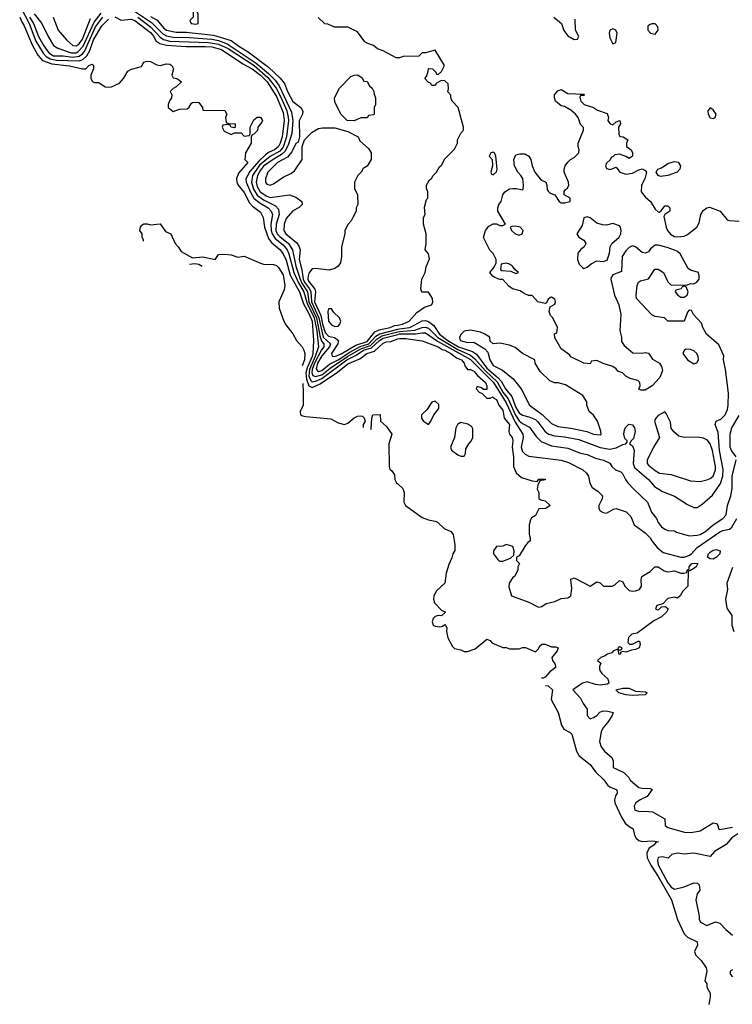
# Model space of a CAD drawing. Header units: inches. Extents: x 2380053 to 2584298, y 380219 to 546618.
# Tile 322 of 656: x 2517662 to 2522068, y 427924 to 434014. Entities that reach past the tile are written whole.
import ezdxf

# ---------------------------------------------------------------- set-up
doc = ezdxf.new("R2010")
doc.units = ezdxf.units.IN
doc.header["$MEASUREMENT"] = 0
for name, color, linetype in [('C5413', 7, 'Continuous'), ('C5422', 7, 'Continuous'), ('C5423', 7, 'Continuous')]:
    doc.layers.add(name, color=color, linetype=linetype)

msp = doc.modelspace()

# ---------------------------------------------------------------- linework, layer by layer
at = {"layer": 'C5413', "color": 2}
for points, elevation in [([(2517669.4, 434090), (2517719.8, 433990), (2517762.1, 433882.1), (2517806.6, 433806.6), (2517826.2, 433786.2), (2517850, 433772.2), (2517890, 433763.6), (2518030, 433759.4), (2518052.3, 433767.7), (2518076.8, 433790), (2518096, 433824), (2518118.4, 433890), (2518170, 433975.8), (2518210, 434017.6)], 26), ([(2518310, 434107.1), (2518476.3, 433996.3), (2518546.5, 433926.5), (2518570, 433913.4), (2518610, 433905), (2518710, 433904.6), (2518850, 433893.8), (2518890, 433885.2), (2518944.6, 433864.6), (2519124.2, 433744.2), (2519201, 433681), (2519240.3, 433640.3), (2519265.7, 433605.7), (2519342.8, 433442.8), (2519350.2, 433390.2), (2519343.5, 433310), (2519321.7, 433238.3), (2519301.2, 433198.8), (2519280.4, 433179.6), (2519227.9, 433150), (2519170, 433108.6), (2519150, 433084), (2519131.2, 433050), (2519124.6, 433010), (2519130, 432983), (2519149.2, 432950), (2519190, 432922.2), (2519210, 432914.9), (2519330, 432930.4), (2519370, 432915.5), (2519406.8, 432890), (2519407.3, 432870), (2519390, 432852.7), (2519350, 432832.7), (2519310, 432783.7), (2519296, 432750), (2519294.6, 432710), (2519307, 432690), (2519374.9, 432634.9), (2519390.5, 432610), (2519394.9, 432590), (2519390.3, 432530), (2519406.8, 432466.8), (2519415.3, 432410), (2519422.7, 432390), (2519453.7, 432350), (2519462.5, 432330), (2519465.5, 432270), (2519510.7, 432170.7), (2519538.9, 432050), (2519584.2, 432010), (2519578, 431990), (2519530, 431935.5), (2519503.4, 431890), (2519494.7, 431854.7), (2519502.4, 431842.4), (2519510, 431838.2), (2519530, 431844.8), (2519577, 431883), (2519630, 431910.1), (2519702.2, 431957.8), (2519766.6, 431993.4), (2519820.2, 432010), (2519863.9, 432056.1), (2519888.1, 432071.9), (2520000, 432099.8)], 34), ([(2517661.6, 434030), (2517675.9, 433995.9), (2517690, 433976.3), (2517738.8, 433858.8), (2517773.6, 433793.6), (2517802.3, 433762.3), (2517860.5, 433740.5), (2517970, 433728.5), (2518049.4, 433710.6), (2518070, 433711), (2518089, 433730), (2518110, 433738), (2518118, 433730), (2518118, 433710), (2518102, 433670), (2518102, 433650), (2518111.6, 433631.6), (2518124.7, 433624.7), (2518150, 433624.7), (2518190, 433598), (2518210, 433596), (2518230, 433598.8), (2518277.7, 433622.3), (2518303.7, 433650), (2518330, 433696), (2518352.9, 433707.1), (2518415.3, 433724.7), (2518430, 433752), (2518450, 433758), (2518470, 433754.8), (2518510, 433734.8), (2518530, 433730.8), (2518570, 433741), (2518590, 433738), (2518602, 433730), (2518612, 433710), (2518602, 433670), (2518610, 433654), (2518634, 433650), (2518662, 433630), (2518630, 433598), (2518610, 433588), (2518592, 433570), (2518602, 433550), (2518601, 433530), (2518587.7, 433512.3), (2518578.8, 433490), (2518578.8, 433470), (2518610, 433446.8), (2518650, 433461), (2518696.4, 433463.6), (2518710, 433474), (2518723.1, 433496.9), (2518730, 433502), (2518750, 433504.7), (2518770, 433502), (2518792, 433470), (2518794, 433454), (2518930, 433452), (2518942, 433430), (2518934, 433410), (2518938, 433378), (2518952.7, 433372.7), (2518994, 433370), (2518994, 433350), (2518990, 433346), (2518968.4, 433348.4), (2518962, 433362), (2518950, 433366), (2518918, 433362), (2518914, 433350), (2518925.4, 433325.4), (2518970, 433304.7), (2518990, 433314), (2519030, 433314), (2519050, 433294), (2519082, 433298), (2519086, 433310), (2519086, 433350), (2519110, 433394), (2519130, 433412), (2519150, 433412), (2519162, 433390), (2519159.6, 433380.4), (2519134, 433350), (2519131.1, 433328.9), (2519110, 433306), (2519098, 433302), (2519092.7, 433287.3), (2519092, 433250), (2519058, 433190), (2519054, 433150), (2519071.3, 433130), (2519014.9, 433065.1), (2519002, 433030), (2519004, 433010), (2519013.4, 432990), (2519050, 432944.9), (2519081.8, 432881.8), (2519101, 432861), (2519150, 432822.8), (2519167.7, 432790), (2519176, 432730), (2519201, 432661), (2519217.2, 432637.2), (2519270, 432593.4), (2519290, 432566.4), (2519310, 432526), (2519334.8, 432434.8), (2519392.5, 432330), (2519415.7, 432255.7), (2519450, 432196.5), (2519470, 432150.3), (2519478, 432030), (2519474.1, 431950), (2519470.1, 431930), (2519438.4, 431861.6), (2519431.4, 431830), (2519434.1, 431790), (2519450, 431748.8), (2519470, 431739.1), (2519519, 431761), (2519625.7, 431834.3), (2519690, 431885.3), (2519764, 431916), (2519807.3, 431950), (2519856.2, 431963.8), (2519910, 432012.8), (2519930, 432021.7), (2519955.5, 432024.5), (2520000, 432039.7)], 22), ([(2517723, 434030), (2517747.4, 433990), (2517778, 433910), (2517810, 433851.8), (2517840.7, 433810), (2517870, 433791.1), (2517930, 433789.5), (2517990, 433781.3), (2518030, 433787.4), (2518050, 433802.6), (2518061.8, 433818.2), (2518129.3, 433970), (2518175.4, 434030)], 30), ([(2517750.4, 434050), (2517799.3, 433990), (2517837.1, 433910), (2517870, 433854.8), (2517897, 433837), (2517980.7, 433810), (2518010, 433809.4), (2518023.3, 433816.7), (2518053.6, 433850), (2518121.7, 433998.3), (2518166.3, 434053.7)], 34), ([(2517868.2, 434030), (2517899.5, 433950), (2517950.5, 433890), (2517990, 433854.4), (2518010, 433852), (2518030, 433865.3), (2518050, 433893.7), (2518098.8, 434021.2)], 38), ([(2518250, 434031.4), (2518290, 434010.5), (2518350, 434016.9), (2518374, 434010), (2518470, 433935.5), (2518491.1, 433910), (2518503, 433883), (2518527.1, 433867.1), (2518570, 433857.3), (2518690, 433848), (2518810.9, 433849.1), (2518850, 433845.2), (2518910.3, 433830), (2519041.8, 433741.8), (2519098.5, 433710), (2519150.2, 433670), (2519190.9, 433630), (2519250, 433538), (2519290, 433440.5), (2519296.1, 433390), (2519284.3, 433290), (2519273.1, 433250), (2519261.6, 433230), (2519238, 433210), (2519204.6, 433195.4), (2519181.2, 433178.8), (2519140.2, 433139.8), (2519085.2, 433074.8), (2519059.7, 433030), (2519062.6, 433010), (2519087.9, 432947.9), (2519109.6, 432909.6), (2519143, 432883), (2519197.4, 432850), (2519217.4, 432830), (2519225.3, 432810), (2519214.6, 432750), (2519216.8, 432710), (2519223, 432690), (2519241.6, 432661.6), (2519290, 432622.2), (2519314.8, 432590), (2519325.6, 432565.6), (2519356.6, 432450), (2519386.2, 432386.2), (2519419.3, 432330), (2519438.4, 432258.4), (2519481.6, 432170), (2519498.7, 432090), (2519508.7, 431991.3), (2519488.7, 431930), (2519452.8, 431850), (2519448.8, 431810), (2519462.1, 431782.1), (2519470, 431775), (2519490, 431777.5), (2519530, 431795.1), (2519685, 431910), (2519741.8, 431938.2), (2519788.2, 431970), (2519836.5, 431983.5), (2519885.9, 432030), (2519910, 432044.6), (2520000, 432067.5)], 26), ([(2518392, 434030), (2518470.5, 433970.5), (2518530, 433906.2), (2518550.7, 433890.7), (2518590, 433881.6), (2518830, 433873.8), (2518890, 433863.3), (2518950, 433835.9), (2519110.4, 433730.4), (2519196.4, 433656.4), (2519246.9, 433590), (2519278.9, 433530), (2519312.5, 433450), (2519322.5, 433410), (2519322.9, 433390), (2519310.8, 433290), (2519290, 433225.3), (2519270, 433201), (2519210, 433168.4), (2519145.2, 433114.8), (2519100.5, 433050), (2519094.4, 433010), (2519106.5, 432966.5), (2519130, 432928.3), (2519170, 432899), (2519243.4, 432863.4), (2519262, 432842), (2519266.2, 432810), (2519246.7, 432750), (2519246.2, 432710), (2519254.4, 432690), (2519270, 432672.6), (2519323.2, 432630), (2519347.6, 432590), (2519368.8, 432488.8), (2519395.7, 432410), (2519405.4, 432385.4), (2519440.4, 432330), (2519450.1, 432270), (2519497, 432170), (2519518.8, 432050), (2519530, 432023.6), (2519542.2, 432010), (2519542.6, 431990), (2519528.3, 431971.7), (2519483.8, 431890), (2519470.6, 431850), (2519468.6, 431830), (2519473.7, 431813.7), (2519490, 431806.3), (2519530, 431817.8), (2519580.8, 431859.2), (2519688.3, 431931.7), (2519770, 431977.7), (2519830, 431999), (2519870, 432038.5), (2519901.1, 432058.9), (2520000, 432083)], 30), ([(2518470, 434032.8), (2518511, 434011), (2518550, 433964), (2518570, 433949.2), (2518630, 433937.3), (2518690, 433936.9), (2518858.9, 433918.9), (2518970, 433885.8), (2519017, 433850), (2519075.2, 433815.2), (2519199.4, 433719.4), (2519272.7, 433652.7), (2519299.3, 433619.3), (2519316.9, 433570), (2519350, 433508.4), (2519400.5, 433470), (2519412.3, 433447.7), (2519410.4, 433430), (2519390, 433388), (2519391.1, 433288.9), (2519383.5, 433256.5), (2519370, 433248.7), (2519343.6, 433196.4), (2519316.5, 433163.5), (2519255.5, 433130), (2519196.3, 433070), (2519180.5, 433030), (2519180.7, 433010), (2519190, 432996), (2519210, 432991), (2519230, 432998.8), (2519290, 433041), (2519337.5, 433062.5), (2519360.2, 433079.8), (2519408.7, 433150), (2519408, 433230), (2519422, 433270), (2519470, 433318), (2519510, 433341), (2519534.6, 433345.4), (2519610, 433344.7), (2519690, 433322), (2519754, 433290), (2519765.4, 433265.4), (2519818, 433218), (2519834, 433190), (2519834, 433150), (2519811.1, 433108.9), (2519785.4, 433094.6), (2519774, 433070), (2519752, 433050), (2519732, 433010), (2519732, 432970), (2519751.3, 432930), (2519752, 432870), (2519742, 432850), (2519742, 432830), (2519722, 432790), (2519710.9, 432769.1), (2519692, 432750), (2519671.3, 432710), (2519671.1, 432688.9), (2519651.3, 432610), (2519651, 432550), (2519644.7, 432510), (2519630.7, 432489.3), (2519610, 432475.3), (2519574.8, 432465.2), (2519490, 432475.1), (2519470, 432472.7), (2519450, 432446), (2519444.7, 432430), (2519444.2, 432410), (2519450, 432395.5), (2519487.3, 432347.3), (2519491.3, 432330), (2519485.2, 432270), (2519524.6, 432184.6), (2519533.3, 432130), (2519550, 432080.3), (2519570, 432057.5), (2519608.4, 432048.4), (2519632, 432030), (2519628.9, 432010), (2519590.4, 431950), (2519594, 431934), (2519610, 431930.4), (2519650, 431948.3), (2519739.1, 432000.9), (2519810, 432022.9), (2519857.3, 432082.7), (2519884.6, 432095.4), (2519952, 432110), (2519978.2, 432121.8), (2520000, 432125.4)], 38), ([(2520000, 433778), (2519990, 433778), (2519910, 433822), (2519874.6, 433834.6), (2519850, 433855.3), (2519808.4, 433868.4), (2519796.4, 433876.4), (2519750, 433938), (2519690, 433968), (2519608.4, 433968.4), (2519567.3, 433987.3), (2519548.4, 433988.4), (2519507.3, 434027.3)], 38), ([(2518426.5, 432643.5), (2518428, 432650), (2518418, 432670), (2518418, 432690), (2518404, 432710), (2518408.4, 432731.6), (2518416.4, 432743.6), (2518430, 432750.8), (2518450.7, 432750.7), (2518470, 432744.7), (2518530, 432751.3), (2518564, 432704), (2518596, 432690), (2518622, 432630), (2518642, 432610), (2518659.6, 432579.6), (2518730, 432542), (2518793.2, 432546.8), (2518870, 432531.3), (2518890, 432562), (2518930, 432564.7), (2518970, 432558.8), (2519010, 432546), (2519050, 432550.7), (2519150, 432507.7), (2519170, 432502), (2519230, 432500.7), (2519250, 432494), (2519262, 432482), (2519290, 432436), (2519302, 432370), (2519296.7, 432343.3), (2519264.9, 432270), (2519266.8, 432230), (2519294, 432150), (2519306.6, 432126.6), (2519350.4, 432070.4), (2519373.4, 432030), (2519408, 431990), (2519419.3, 431970), (2519423.8, 431950), (2519422.4, 431910), (2519407.4, 431872.7)], 18), ([(2518789.3, 432487), (2518770, 432499), (2518744.7, 432504.7), (2518712, 432500)], 18), ([(2519412.5, 431764.6), (2519414, 431710), (2519413.4, 431630), (2519396.3, 431590), (2519398.8, 431570), (2519410, 431563), (2519430, 431559.3), (2519584.5, 431544.5), (2519630, 431520.7), (2519670, 431511), (2519690, 431518), (2519730, 431551), (2519750, 431561), (2519770, 431564.7), (2519782, 431562), (2519791.6, 431551.6), (2519798, 431530), (2519784.7, 431510), (2519784.7, 431491.1)], 18), ([(2519832.3, 431479.8), (2519834.6, 431485.4), (2519838, 431550), (2519846, 431570), (2519890, 431572), (2519892, 431530), (2519930, 431498), (2519962.8, 431450), (2519944.9, 431390), (2519946, 431250), (2519950, 431234), (2519963.6, 431223.6), (2519979.6, 431199.6), (2519982, 431170), (2519992, 431150), (2520000, 431142.4)], 18)]:
    msp.add_lwpolyline(points, dxfattribs=dict(at, elevation=elevation))
for points, elevation in [([(2518750, 434078), (2518734, 434070), (2518734, 434030), (2518714, 434010), (2518722, 433990), (2518750, 433986), (2518766, 433990), (2518766, 434050)], 42), ([(2519730, 433388), (2519686, 433390), (2519648, 433430), (2519610, 433506), (2519608.7, 433530), (2519638, 433590), (2519710, 433662), (2519730, 433671.3), (2519750, 433672), (2519776.9, 433656.9), (2519790, 433634), (2519811.1, 433631.1), (2519825.4, 433605.4), (2519842, 433590), (2519852, 433570), (2519852.7, 433552.7), (2519862, 433530), (2519862, 433490), (2519854, 433470), (2519854, 433430), (2519850, 433426), (2519818, 433422), (2519810, 433406), (2519770, 433406)], 38), ([(2519590, 432226), (2519570, 432226), (2519566, 432210), (2519571.3, 432150), (2519590, 432126), (2519610, 432116), (2519630, 432118), (2519642, 432130), (2519648, 432150), (2519638, 432170), (2519603.1, 432203.1)], 42)]:
    msp.add_lwpolyline(points, close=True, dxfattribs=dict(at, elevation=elevation))
at = {"layer": 'C5422', "color": 2}
for points, elevation in [([(2520963.5, 430000), (2520939.3, 429980.7), (2520910, 429947.6), (2520898.2, 429941.8), (2520887.8, 429941.1)], 18), ([(2521247.1, 430000), (2521248.1, 429988.1), (2521261, 429970), (2521297.3, 429937.3), (2521304.7, 429910), (2521296.3, 429903.7), (2521250, 429898.4), (2521222.4, 429902.4), (2521170, 429919), (2521142, 429910), (2521082, 429870), (2521130, 429818), (2521145.5, 429785.5), (2521170.8, 429750), (2521171, 429710), (2521190, 429691), (2521210, 429698.8), (2521230, 429711), (2521249.5, 429730.5), (2521270, 429738.8), (2521298, 429738), (2521332, 429730), (2521324.7, 429710), (2521298.8, 429670), (2521267, 429633), (2521257.1, 429610), (2521246, 429550), (2521256.7, 429516.7), (2521277.3, 429490), (2521322.8, 429450), (2521330.7, 429430), (2521332, 429390), (2521397.3, 429357.3), (2521427.3, 429327.3), (2521436, 429310), (2521490, 429265.5), (2521510, 429260.5), (2521559.8, 429259.8), (2521572, 429252), (2521541, 429210), (2521498, 429190), (2521471.3, 429170), (2521462, 429150), (2521465.4, 429125.4), (2521496.9, 429116.9), (2521530, 429118.8), (2521574.4, 429114.4), (2521650, 429072), (2521652, 429030), (2521670, 429018), (2521771.9, 428988.1), (2521813.8, 428986.2), (2521870, 428998), (2521950, 429046), (2521970, 429042), (2521978, 429030), (2521982, 429010), (2521990, 429006), (2522070, 429020.7)], 22), ([(2520913.1, 429896), (2520930, 429893.4), (2520955.5, 429870), (2520948.8, 429808.8), (2520991, 429730), (2521011.3, 429650), (2521027.1, 429627.1), (2521065.4, 429605.4), (2521074.8, 429594.8), (2521104, 429490), (2521121.7, 429461.7), (2521190, 429406.8), (2521221.5, 429361.5), (2521272.7, 429312.7), (2521297.8, 429277.8), (2521310, 429268.4), (2521354.8, 429250), (2521355.5, 429230), (2521345.4, 429214.6), (2521339.6, 429190), (2521341.5, 429170), (2521382.5, 429082.5), (2521405.1, 429045.1), (2521430, 429023.8), (2521454.8, 429010), (2521463, 428970), (2521472.4, 428952.4), (2521490, 428937.3), (2521510.5, 428930.5), (2521575.5, 428935.5), (2521611.3, 428930), (2521595.3, 428924.7), (2521584.7, 428910), (2521552.1, 428887.9), (2521540.3, 428859.7), (2521542, 428830), (2521564.2, 428784.2), (2521610, 428715.3), (2521692, 428570), (2521729.3, 428449.3), (2521770, 428360.7), (2521790, 428339.3), (2521850.7, 428310), (2521853.4, 428290), (2521834, 428250), (2521840.7, 428230), (2521875.3, 428195.3), (2521906, 428150), (2521911, 428130), (2521898, 428070), (2521910, 428052), (2521911.3, 428030), (2521930, 427994), (2521930.8, 427970), (2521922.8, 427922.8)], 18), ([(2522102, 428978), (2522065.2, 428954.8), (2522030, 428912.7), (2521958.8, 428870), (2521930, 428838), (2521830, 428859.3), (2521770, 428853.2), (2521730, 428859), (2521694, 428850), (2521671.1, 428828.9), (2521636, 428836), (2521610, 428832.7), (2521604.4, 428815.6), (2521610, 428787.7), (2521670, 428674.9), (2521690, 428648.2), (2521710, 428636.3), (2521770, 428650.6), (2521830, 428676.3), (2521853, 428673), (2521863.5, 428663.5), (2521866.8, 428630), (2521850, 428608), (2521842.8, 428570), (2521862, 428470), (2521862, 428450), (2521871.6, 428431.6), (2521910, 428411.3), (2521964.7, 428435.3), (2521990, 428426), (2522027.1, 428387.1), (2522070, 428352)], 22), ([(2522070, 428138), (2522054, 428130), (2522054, 428110), (2522070, 428094)], 22)]:
    msp.add_lwpolyline(points, dxfattribs=dict(at, elevation=elevation))
at = {"layer": 'C5422', "color": 2, "elevation": 22}
msp.add_lwpolyline([(2521450, 429835.3), (2521410, 429839), (2521366, 429850), (2521348, 429870), (2521390, 429878.8), (2521430, 429878.8), (2521470, 429862), (2521530, 429856), (2521542, 429850), (2521530, 429838)], close=True, dxfattribs=at)
at = {"layer": 'C5423', "color": 2}
for points, elevation in [([(2520964.7, 434030), (2521011.3, 433990), (2521026.4, 433946.4), (2521050, 433914), (2521090, 433892), (2521110, 433894), (2521118, 433910), (2521098, 433950), (2521096.4, 434016.4)], 38), ([(2520000, 432125.4), (2520028.7, 432130), (2520070, 432148.8), (2520116.6, 432203.4), (2520164.7, 432235.3), (2520208.9, 432251.1), (2520216, 432264), (2520213.2, 432290), (2520190, 432328), (2520148.4, 432328.4), (2520142, 432350), (2520149, 432410), (2520169.2, 432450), (2520174, 432486), (2520194.6, 432534.6), (2520190, 432566), (2520168.7, 432590), (2520174, 432630), (2520174, 432690), (2520158, 432750), (2520158, 432790), (2520168, 432810), (2520164.7, 432855.3), (2520178, 432902), (2520186, 432910), (2520186, 432950), (2520178, 432970), (2520178, 432990), (2520196.4, 433023.6), (2520208.4, 433031.6), (2520218, 433050), (2520238, 433070), (2520256.4, 433103.6), (2520270, 433114), (2520290, 433154), (2520350, 433214), (2520368, 433250), (2520368, 433270), (2520388.4, 433311.6), (2520406, 433330), (2520406, 433350), (2520373.2, 433470), (2520335.3, 433510), (2520327.3, 433532.7), (2520327.3, 433547.3), (2520308, 433568), (2520314, 433586), (2520310, 433618), (2520290, 433635.3), (2520270, 433638), (2520238, 433622), (2520230, 433606), (2520210, 433606), (2520202, 433622), (2520187.3, 433627.3), (2520166, 433650), (2520176.4, 433663.6), (2520187.3, 433692.7), (2520188.7, 433711.3), (2520214, 433710), (2520234, 433690), (2520238, 433678), (2520250, 433674), (2520270, 433694), (2520288, 433730), (2520230, 433826), (2520170, 433808.7), (2520150, 433808), (2520130, 433788), (2520032.7, 433787.3), (2520010, 433778), (2520000, 433778)], 38), ([(2520000, 432099.8), (2520010, 432102.3), (2520074.5, 432110), (2520150, 432151.5), (2520170, 432152.9), (2520190, 432146.9), (2520222.1, 432122.1), (2520257.6, 432070), (2520309.3, 432030), (2520374, 431990), (2520461.2, 431961.2), (2520485.3, 431945.3), (2520550, 431858.5), (2520619.3, 431799.3), (2520637.8, 431777.8), (2520664.6, 431730), (2520704.3, 431684.3), (2520730, 431614.9), (2520750, 431583.1), (2520770, 431567.6), (2520810, 431558.3), (2520850, 431541.1), (2520866.3, 431526.3), (2520909.2, 431469.2), (2520931.6, 431451.6), (2520970, 431440.3), (2521030, 431434.9), (2521118.3, 431418.3), (2521250, 431367.2), (2521310, 431357), (2521350, 431366.4), (2521390, 431387.3), (2521408.9, 431391.1), (2521418, 431402), (2521418, 431410), (2521403.9, 431423.9), (2521398, 431450), (2521401.8, 431478.2), (2521408.4, 431491.6), (2521428.3, 431511.7), (2521450, 431508), (2521463.1, 431490), (2521466.7, 431466.7), (2521457, 431423), (2521442, 431410), (2521432, 431390), (2521450, 431378), (2521462, 431350), (2521454, 431270), (2521463.9, 431243.9), (2521550.6, 431170), (2521587.5, 431127.5), (2521636.8, 431096.8), (2521710, 431066.8), (2521790, 431014.8), (2521830, 430998), (2521850, 430998), (2521882, 431018), (2521945.8, 431074.2), (2521994.6, 431145.4), (2522009.7, 431190), (2522012.1, 431232.1), (2521989.7, 431350.3), (2521981.3, 431461.3), (2521962.7, 431510), (2521969, 431530), (2521996.2, 431543.8), (2522023, 431570), (2522037.6, 431602.4), (2522043.1, 431630), (2522044.2, 431704.2), (2522026.6, 431850), (2522013.2, 431910), (2522014.8, 431934.8), (2521984.1, 432004.1), (2521908, 432070), (2521886, 432110), (2521878, 432138), (2521828, 432190), (2521815.3, 432215.3), (2521802, 432218), (2521790, 432206), (2521770, 432148.7), (2521670, 432149), (2521649.1, 432169.1), (2521590, 432179), (2521569.4, 432189.4), (2521475.3, 432290), (2521474, 432310), (2521479, 432370), (2521488.7, 432391.3), (2521500.2, 432399.8), (2521550, 432411), (2521589, 432471), (2521610, 432470.7), (2521642, 432450), (2521670, 432392), (2521690, 432372), (2521790, 432374), (2521810, 432382), (2521830, 432381), (2521848, 432390), (2521862, 432410), (2521864, 432430), (2521858, 432450), (2521810, 432465.2), (2521794.5, 432474.5), (2521745.1, 432565.1), (2521730, 432579.5), (2521710, 432589.6), (2521665.8, 432605.8), (2521610, 432619.5), (2521590, 432619.3), (2521562.4, 432597.6), (2521550, 432579), (2521530, 432569), (2521510, 432574), (2521470, 432609), (2521450, 432615.3), (2521430, 432605.2), (2521410, 432585.2), (2521387.7, 432550), (2521383.6, 432456.4), (2521330, 432435.3), (2521319.8, 432420.2), (2521316, 432410), (2521338.8, 432310), (2521366, 432250), (2521378, 432190), (2521371.6, 432091.6), (2521382, 432050), (2521383.6, 432023.6), (2521399.6, 431999.6), (2521452.7, 431952.7), (2521510, 431951.3), (2521530, 431956), (2521550, 431950.8), (2521575.3, 431915.3), (2521618, 431890), (2521630.8, 431870), (2521635.3, 431844.7), (2521619.8, 431800.2), (2521572, 431750), (2521530, 431722), (2521503.1, 431723.1), (2521489.1, 431729.1), (2521498, 431750), (2521495.3, 431770), (2521483.1, 431783.1), (2521435.3, 431795.3), (2521409.1, 431809.1), (2521388.9, 431828.9), (2521360.9, 431840.9), (2521350, 431855.3), (2521330, 431868.7), (2521268.4, 431888.4), (2521230, 431906), (2521198, 431902), (2521190, 431886), (2521150, 431888.7), (2521070, 431928), (2521060.4, 431940.4), (2521010, 431978), (2520970, 432046), (2520968, 432072), (2520982, 432078), (2520986, 432110), (2520958, 432170), (2520944, 432184), (2520935.3, 432210), (2520942, 432238), (2520970, 432254), (2520975.3, 432270), (2520970, 432286), (2520950, 432298), (2520943.6, 432296.4), (2520930, 432286), (2520918, 432262), (2520910, 432258), (2520866, 432270), (2520830, 432308), (2520808.4, 432308.4), (2520780.2, 432320.2), (2520756.5, 432336.5), (2520709.5, 432349.5), (2520686.8, 432366.8), (2520650, 432408), (2520630, 432408), (2520600.4, 432420.4), (2520587.3, 432427.3), (2520568, 432450), (2520596.4, 432483.6), (2520608, 432510), (2520608.7, 432530), (2520588.4, 432568.4), (2520568.4, 432588.4), (2520530, 432666), (2520542, 432710), (2520563.1, 432736.9), (2520588.4, 432751.6), (2520610, 432752), (2520630, 432742), (2520650, 432742), (2520666, 432750), (2520619, 432830), (2520619, 432850), (2520625.2, 432870), (2520639.3, 432890), (2520649.5, 432930), (2520661.2, 432950), (2520690, 432967.7), (2520710, 432970.6), (2520730.7, 432970.7), (2520770, 432962), (2520774.6, 432965.4), (2520777.2, 432990), (2520772, 433032), (2520761.2, 433050), (2520740.9, 433070), (2520722, 433110), (2520717.2, 433150), (2520730, 433178), (2520754.6, 433185.4), (2520785.4, 433185.4), (2520810.6, 433170.6), (2520822.8, 433150), (2520831, 433110), (2520846, 433070), (2520883.5, 433023.5), (2520914, 433010), (2520922, 432990), (2520923.6, 432963.6), (2520930, 432954), (2520942, 432942), (2520971.1, 432931.1), (2520998, 432890), (2521010, 432881), (2521030, 432881), (2521066, 432890), (2521066, 432910), (2521028, 432930), (2521028.7, 432951.3), (2521036.4, 432963.6), (2521048.4, 432971.6), (2521058, 432990), (2521055.3, 433010), (2521028, 433070), (2521028.7, 433090), (2521035.3, 433110), (2521050, 433132), (2521068, 433150), (2521090, 433162), (2521118, 433190), (2521122, 433210), (2521115.3, 433230), (2521115.3, 433250), (2521148, 433330), (2521147.3, 433347.3), (2521130, 433366), (2521115.3, 433410), (2521098, 433430), (2521070, 433455.3), (2521030, 433478), (2521010, 433482), (2520975.3, 433510), (2520968.7, 433530), (2520969, 433550), (2520990, 433574), (2521010, 433582), (2521050, 433558), (2521150, 433554), (2521154, 433550), (2521150, 433546), (2521130, 433546), (2521124.7, 433535.3), (2521132, 433510), (2521152, 433490), (2521210, 433471), (2521234.8, 433454.8), (2521294, 433434), (2521302, 433410), (2521298, 433390), (2521310, 433372), (2521330, 433364.7), (2521350, 433382), (2521372, 433390), (2521376, 433370), (2521364.7, 433350), (2521365.4, 433305.4), (2521372, 433292), (2521394, 433290), (2521422, 433270), (2521414, 433250), (2521414, 433230), (2521442, 433210), (2521451.3, 433190), (2521451.3, 433170), (2521430, 433155.3), (2521410, 433168.7), (2521370, 433182), (2521342, 433178), (2521330, 433166), (2521318, 433162), (2521312.7, 433147.3), (2521290, 433126), (2521284.7, 433110), (2521290, 433094), (2521313.2, 433086.8), (2521350, 433102), (2521371.6, 433071.6), (2521410, 433058), (2521450, 433064.7), (2521490, 433086), (2521510, 433091.3), (2521530, 433082), (2521538, 433070), (2521526, 433030), (2521506, 432990), (2521504.7, 432950), (2521530, 432918), (2521562, 432890), (2521590, 432842), (2521610, 432824.7), (2521616.4, 432823.6), (2521628.4, 432831.6), (2521650, 432862), (2521670, 432862), (2521682, 432850), (2521682, 432830), (2521651.6, 432808.4), (2521643.6, 432796.4), (2521658.8, 432730), (2521666.8, 432710), (2521686.7, 432686.7), (2521710, 432674), (2521730, 432670.7), (2521770, 432674.8), (2521790, 432686), (2521849.1, 432730.9), (2521862, 432758), (2521873.2, 432810), (2521887, 432833), (2521909.4, 432850.6), (2521926.3, 432853.7), (2521992, 432830), (2522036.9, 432776.9), (2522051.1, 432771.1), (2522110, 432768.4)], 34), ([(2520000, 432083), (2520010, 432085.5), (2520105.8, 432094.2), (2520150, 432110.2), (2520170, 432112.9), (2520190, 432106.4), (2520248, 432048), (2520370, 431973.3), (2520450, 431938.9), (2520476.4, 431916.4), (2520541.5, 431841.5), (2520613.3, 431773.3), (2520650, 431710.2), (2520681.1, 431670), (2520727.7, 431567.7), (2520750, 431532.6), (2520770, 431516.5), (2520813.9, 431493.9), (2520855.6, 431435.6), (2520885.8, 431405.8), (2520950, 431378.4), (2521050, 431363), (2521130, 431333.4), (2521170, 431324.9), (2521222.8, 431302.8), (2521272, 431290), (2521310.5, 431270.5), (2521322.8, 431250), (2521346, 431230), (2521378, 431218), (2521388.1, 431208.1), (2521407.3, 431170), (2521422.8, 431150), (2521458, 431110), (2521542.8, 431030), (2521569, 430969), (2521598.8, 430930), (2521610, 430904.7), (2521630, 430878), (2521650, 430862), (2521670, 430854), (2521710, 430852), (2521723.6, 430843.6), (2521802, 430822), (2521850, 430825.5), (2521870, 430830.6), (2521905.2, 430850), (2521950, 430890.7), (2522008.7, 430930), (2522028.9, 430951.1), (2522038, 431010), (2522058, 431070), (2522066.3, 431113.7), (2522066.6, 431190), (2522091.3, 431291.3)], 30), ([(2520000, 432067.5), (2520010, 432070.1), (2520108.8, 432071.2), (2520150, 432078.2), (2520170, 432076.9), (2520245.9, 432025.9), (2520450, 431912.2), (2520590.8, 431770), (2520670, 431645.3), (2520724.4, 431524.4), (2520772.9, 431450), (2520774.3, 431430), (2520763.1, 431370), (2520770, 431344), (2520786.1, 431326.1), (2520810, 431315.5), (2521010, 431288.9), (2521055, 431275), (2521144, 431230), (2521167.3, 431210), (2521178.8, 431190), (2521187.9, 431147.9), (2521200.7, 431120.7), (2521237.3, 431097.3), (2521264.7, 431070), (2521262.8, 431050), (2521241.6, 431010), (2521241.6, 430990), (2521250, 430977.3), (2521270, 430966), (2521290, 430962), (2521333.2, 430986.8), (2521350, 430991.3), (2521411.3, 430970), (2521441.4, 430941.4), (2521461, 430890), (2521530, 430841), (2521561, 430810), (2521570.8, 430790), (2521604, 430750), (2521639.5, 430719.5), (2521750, 430690.3), (2521770, 430690.2), (2521799.5, 430700.5), (2521814.7, 430710), (2521850.7, 430749.3), (2521990, 430846), (2522010, 430855.8), (2522050, 430863.7), (2522064.7, 430875.3), (2522095.1, 430930)], 26), ([(2520000, 432039.7), (2520010, 432043.1), (2520050, 432043.1), (2520150, 432026.8), (2520250, 431991.3), (2520273.7, 431973.7), (2520290.5, 431970), (2520327.3, 431950), (2520362.6, 431922.6), (2520394, 431910), (2520410.6, 431890), (2520414, 431874), (2520431, 431851), (2520449, 431851), (2520470, 431840.7), (2520493.3, 431813.3), (2520541, 431770), (2520550.8, 431749.2), (2520550, 431726), (2520530, 431726), (2520516.4, 431736.4), (2520490, 431746), (2520484.7, 431730), (2520502, 431710), (2520522, 431702), (2520550, 431674), (2520570, 431674), (2520590, 431682), (2520594, 431674), (2520610, 431664.7), (2520624.7, 431630), (2520650, 431598), (2520658, 431550), (2520690.3, 431510), (2520686.4, 431466.4), (2520690.8, 431450), (2520706, 431430), (2520710.4, 431410.4), (2520707.3, 431370), (2520714.9, 431310), (2520714, 431250), (2520730.5, 431210.5), (2520763.5, 431183.5), (2520830, 431161), (2520862, 431158), (2520872, 431172), (2520911.6, 431171.6), (2520910, 431168), (2520878, 431162), (2520864.7, 431135.3), (2520861, 431110), (2520871.3, 431090), (2520872, 431052), (2520883.6, 431043.6), (2520910, 431038), (2520942, 431010), (2520914, 430990), (2520872, 430988), (2520850, 430948), (2520827.1, 430932.9), (2520819.8, 430920.2), (2520810.8, 430890), (2520811.6, 430831.6), (2520818, 430810), (2520818, 430790), (2520801.4, 430778.6), (2520784, 430756), (2520750, 430698), (2520734, 430690), (2520734, 430670), (2520751, 430650), (2520742, 430630), (2520742, 430610), (2520722, 430570), (2520710, 430564), (2520687.3, 430530), (2520686.4, 430506.4), (2520702, 430450), (2520810, 430410.8), (2520870, 430381), (2520890, 430384.7), (2520916.5, 430403.5), (2520970, 430416.3), (2521010, 430434), (2521050, 430438.8), (2521068.7, 430450), (2521076.5, 430496.5), (2521069.2, 430550), (2521070, 430554), (2521090, 430562), (2521190, 430511.3), (2521230, 430538), (2521250, 430531.3), (2521270.8, 430510.8), (2521326, 430510), (2521341.5, 430518.5), (2521370, 430546), (2521390, 430538), (2521404, 430510), (2521430, 430484), (2521450, 430479.1), (2521470, 430482), (2521493.2, 430490), (2521506, 430510), (2521505.2, 430550), (2521509.4, 430570.6), (2521559.3, 430600.7), (2521589.5, 430630.5), (2521610, 430630.6), (2521646, 430606), (2521670, 430598.8), (2521710, 430604.7), (2521750, 430591), (2521768.7, 430591.3), (2521786, 430594), (2521788, 430610), (2521802, 430618), (2521802, 430630), (2521818, 430650), (2521833.2, 430653.2), (2521854, 430650), (2521844.7, 430630), (2521830, 430619), (2521806, 430606), (2521794, 430606), (2521792.7, 430510), (2521761.4, 430478.6), (2521746, 430450), (2521730, 430437.2), (2521710, 430442.7), (2521670, 430434), (2521638, 430402), (2521602, 430390), (2521594, 430370), (2521604.7, 430364.7), (2521613.6, 430366.4), (2521630, 430382), (2521650, 430384.7), (2521659.8, 430379.8), (2521670.8, 430370), (2521661, 430350), (2521630, 430321.2), (2521583, 430297), (2521479.9, 430220.1), (2521447.3, 430212.7), (2521426.4, 430193.6), (2521422, 430162), (2521432.7, 430152.7), (2521450, 430152), (2521486, 430170), (2521494, 430170), (2521498, 430150), (2521491.1, 430128.9), (2521470, 430118), (2521444.7, 430115.3), (2521410, 430102), (2521390, 430106), (2521378, 430102), (2521374, 430090), (2521368, 430088), (2521362, 430118), (2521370, 430114), (2521382, 430118), (2521386, 430130), (2521370, 430135.3), (2521362, 430130), (2521359.6, 430120.4), (2521334, 430110), (2521322, 430098), (2521294, 430090), (2521281, 430079), (2521254, 430070), (2521234, 430050), (2521254, 430034), (2521246, 430014), (2521247.1, 430000)], 22), ([(2522091, 431311), (2522062.7, 431350), (2522054.5, 431370), (2522055.6, 431450), (2522065.6, 431490), (2522110, 431566.8)], 30), ([(2520000, 431142.4), (2520030, 431114), (2520038, 431090), (2520037.3, 431030), (2520047.3, 431010), (2520150, 430935.8), (2520190, 430920.3), (2520230, 430913.4), (2520245.3, 430905.3), (2520286.7, 430866.7), (2520328.3, 430848.3), (2520342.8, 430830), (2520351.6, 430768.4), (2520351.3, 430731.3), (2520338.8, 430710), (2520334.6, 430685.4), (2520314.6, 430645.4), (2520299.5, 430590), (2520290.3, 430530), (2520238.4, 430481.6), (2520221.3, 430450), (2520219.3, 430430), (2520226.6, 430406.6), (2520270, 430362), (2520294, 430350), (2520270, 430326), (2520250, 430328.7), (2520230, 430322), (2520218, 430310), (2520211, 430290), (2520218.8, 430270), (2520230, 430263), (2520260.4, 430259.6), (2520276.4, 430263.6), (2520290, 430274), (2520294, 430270), (2520302, 430250), (2520301, 430230), (2520308.4, 430190), (2520336.8, 430136.8), (2520350, 430124.7), (2520390, 430116), (2520410, 430106), (2520430, 430106), (2520478, 430122), (2520550, 430182), (2520570, 430174), (2520581, 430161), (2520650, 430132), (2520670, 430132), (2520690, 430122), (2520750, 430122), (2520770, 430132), (2520790, 430132), (2520850, 430104.7), (2520870, 430122), (2520878, 430142), (2520890, 430152), (2520910, 430152), (2520950, 430136), (2520975.3, 430135.3), (2520991, 430130), (2520984.7, 430110), (2520951.3, 430070), (2520956, 430050), (2520971, 430030), (2520976, 430010), (2520963.5, 430000)], 18), ([(2522070, 430626), (2522034, 430530), (2522038, 430490), (2522024.9, 430430), (2522034.8, 430374.8), (2522064.7, 430330), (2522064.7, 430270), (2522078, 430230)], 26)]:
    msp.add_lwpolyline(points, dxfattribs=dict(at, elevation=elevation))
for points, elevation in [([(2521330, 433958), (2521311.6, 433948.4), (2521307.3, 433930), (2521310, 433902), (2521330, 433864.7), (2521347.3, 433872.7), (2521355.3, 433930), (2521348.4, 433948.4)], 38), ([(2521570, 433988.7), (2521556.9, 433983.1), (2521546, 433974), (2521544.7, 433950), (2521562, 433930), (2521590, 433924.7), (2521608.7, 433950), (2521608, 433970), (2521590, 433988)], 38), ([(2521930, 433468.7), (2521916, 433450), (2521918.8, 433430), (2521930, 433406.8), (2521950, 433402.8), (2521962, 433410), (2521969, 433430), (2521950, 433457.2)], 38), ([(2520590, 433195.3), (2520574, 433190), (2520564.7, 433170), (2520582, 433150), (2520584.7, 433110), (2520574, 433070), (2520578, 433058), (2520590, 433054), (2520610, 433074), (2520614, 433090), (2520606, 433170), (2520598, 433190)], 38), ([(2521624.1, 433044.1), (2521608.7, 433050), (2521598, 433070), (2521608, 433090), (2521630, 433098.8), (2521670, 433124.9), (2521710, 433137.3), (2521732.4, 433132.4), (2521747.7, 433110), (2521743.8, 433090), (2521726.8, 433070), (2521670, 433049.6)], 34), ([(2521170, 432795.3), (2521150, 432788), (2521139.9, 432740.1), (2521106.8, 432690), (2521118, 432670), (2521150.6, 432650.6), (2521162.8, 432630), (2521151, 432610), (2521128.4, 432591.6), (2521113, 432570), (2521110.5, 432530), (2521122, 432502), (2521141.4, 432481.4), (2521150, 432476), (2521170, 432484), (2521195.1, 432504.9), (2521230, 432523), (2521270, 432519.1), (2521294.2, 432525.8), (2521309.5, 432570), (2521313.6, 432610), (2521322, 432630), (2521369, 432670), (2521379, 432690), (2521381.2, 432710), (2521377.2, 432730), (2521370, 432739), (2521330, 432753.2), (2521290, 432744), (2521264.7, 432744.7), (2521230, 432755.3), (2521190, 432788.7)], 34), ([(2520730, 432737.2), (2520704.7, 432735.3), (2520694, 432730), (2520702, 432710), (2520724.7, 432690), (2520750, 432681), (2520768, 432690), (2520774, 432710), (2520755.3, 432730)], 34), ([(2520670, 432508), (2520638, 432502), (2520634, 432470), (2520643.6, 432463.6), (2520698, 432458), (2520730, 432444.7), (2520746, 432450), (2520726, 432466), (2520708, 432490), (2520690, 432502)], 34), ([(2521770, 432366), (2521758, 432362), (2521751.6, 432348.4), (2521718, 432342), (2521714, 432330), (2521732, 432310), (2521750, 432298), (2521770, 432298), (2521788, 432310), (2521795.3, 432330), (2521782, 432362)], 34), ([(2520450, 432094), (2520410, 432088), (2520391.1, 432068.9), (2520382, 432050), (2520386, 432030), (2520430, 432017.3), (2520470, 432018.8), (2520538.5, 431978.5), (2520556.8, 431956.8), (2520567.7, 431910), (2520590, 431876), (2520646, 431846), (2520712.7, 431792.7), (2520762, 431730), (2520813.4, 431630), (2520892.4, 431572.4), (2520950, 431515.8), (2520990, 431498.9), (2521070, 431487.2), (2521167.5, 431467.5), (2521210, 431450.7), (2521250, 431446.8), (2521258, 431450), (2521255.3, 431470), (2521235.3, 431530), (2521210, 431568.7), (2521182, 431590), (2521169, 431630), (2521168.7, 431650), (2521144, 431690), (2521036.5, 431756.5), (2520991.6, 431768.4), (2520968.9, 431768.9), (2520940.2, 431780.2), (2520879, 431839), (2520848, 431890), (2520846, 431910), (2520770, 431949), (2520725.6, 431985.6), (2520690, 432001.2), (2520630, 432013.2), (2520588.4, 432008.4), (2520570, 432026), (2520568, 432050), (2520538, 432070), (2520510, 432082)], 38), ([(2521782.8, 431977.2), (2521770, 431968), (2521762.8, 431950), (2521791, 431910), (2521830, 431886), (2521849, 431891), (2521859, 431910), (2521857.2, 431930), (2521849.2, 431950), (2521830, 431966), (2521810, 431975.1)], 38), ([(2520230, 431654), (2520210, 431649.2), (2520178.8, 431601.2), (2520146.8, 431570), (2520146, 431550), (2520158, 431530), (2520190, 431511.3), (2520204, 431530), (2520222, 431570), (2520252.7, 431610), (2520253.8, 431633.8)], 22), ([(2521650, 431588.7), (2521610, 431565.2), (2521594.8, 431550), (2521586.8, 431530), (2521618, 431430), (2521581, 431370), (2521540.7, 431290), (2521542, 431270), (2521550, 431258.8), (2521590, 431225.5), (2521618, 431210), (2521690, 431200.5), (2521810, 431162), (2521870, 431157.3), (2521910, 431167.7), (2521930, 431175.5), (2521950, 431190.8), (2521963, 431230), (2521963.5, 431250), (2521944.7, 431350), (2521930.9, 431390.9), (2521914, 431414), (2521890, 431426), (2521852.9, 431432.9), (2521770, 431429), (2521738, 431438), (2521705.6, 431465.6), (2521690, 431488), (2521684.7, 431524.7), (2521659.3, 431579.3)], 38), ([(2520390, 431522.7), (2520368.7, 431511.3), (2520359.1, 431490), (2520351, 431430), (2520324.7, 431370), (2520331, 431351), (2520370, 431322), (2520390, 431314), (2520410, 431314), (2520418, 431330), (2520420.4, 431359.6), (2520438, 431390), (2520453.6, 431406.4), (2520464, 431430), (2520464, 431484), (2520456.5, 431496.5), (2520432.3, 431512.3)], 22), ([(2520670, 430768), (2520650, 430758), (2520610, 430755.3), (2520604.7, 430750), (2520592, 430730), (2520591.3, 430710), (2520622, 430670), (2520630, 430664.7), (2520650, 430666), (2520696.4, 430683.6), (2520718, 430702), (2520719, 430730), (2520710, 430755.3)], 22), ([(2521950, 430677.2), (2521930, 430679), (2521915.3, 430690), (2521921.2, 430710), (2521930, 430721), (2521950, 430733.4), (2521970, 430738), (2521992, 430730), (2521990.8, 430710), (2521970, 430689.3)], 22)]:
    msp.add_lwpolyline(points, close=True, dxfattribs=dict(at, elevation=elevation))

doc.saveas('drawing.dxf')
